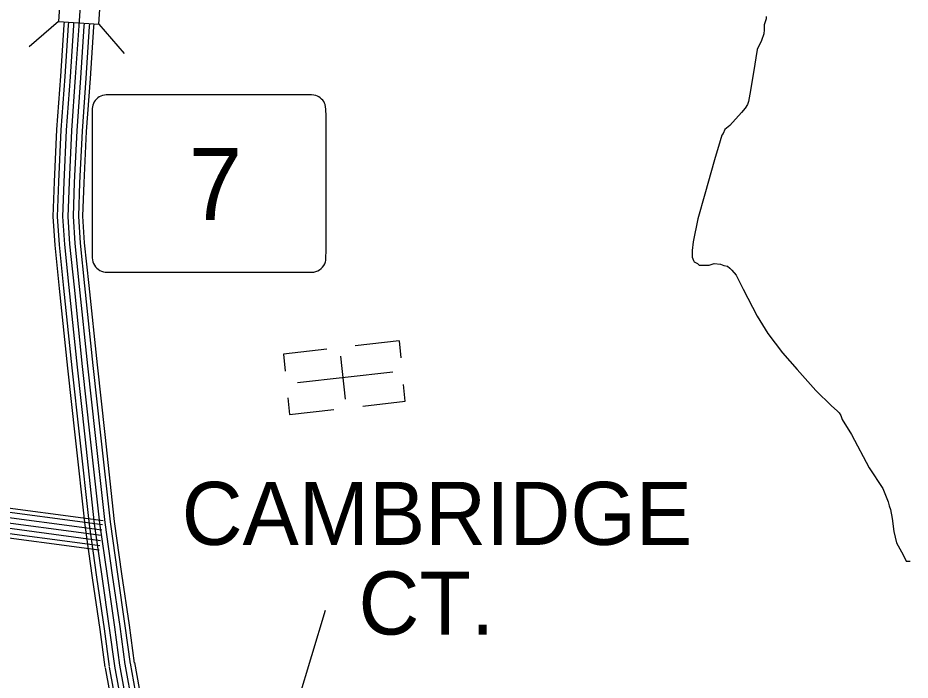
# Model space of a CAD drawing. Extents: x 1551132 to 1791609, y 378168 to 563823.
# Drawn here: x 1653929 to 1659167, y 426270 to 430159 of the extents above; entities that cross this region are included whole.
import ezdxf

# ---------------------------------------------------------------- set-up
doc = ezdxf.new("R2010")
doc.units = 0
for name, color, linetype in [('DESIGN - ROW - Right-of-Way and Easement Labels', 7, 'Continuous'), ('DESIGN - ROW - Slope Lines', 7, 'Continuous'), ('DESIGN - TRANSPORTATION - Text', 7, 'Continuous'), ('DESIGN - UTILITIES - Cable (Underground) with Text', 7, 'Continuous'), ('SURVEY - CENTERLINE - Preliminary Text', 7, 'Continuous'), ('SURVEY - DRAINAGE - Storm Sewer', 7, 'Continuous'), ('SURVEY - PROPERTY - Owners', 7, 'Continuous'), ('SURVEY - TRANSPORTATION - Roads', 7, 'Continuous')]:
    doc.layers.add(name, color=color, linetype=linetype)

msp = doc.modelspace()

# ---------------------------------------------------------------- linework, layer by layer
at = {"layer": 'DESIGN - ROW - Right-of-Way and Easement Labels'}
msp.add_line((1655298.56, 425240.72), (1655734.434, 426681.149), dxfattribs=at)
at = {"layer": 'DESIGN - ROW - Slope Lines'}
for p, q in [((1655627.215, 429707.318), (1654470.359, 429707.293)), ((1654365.151, 429606.089), (1654365.17, 428774.304)), ((1655738.029, 428775.692), (1655738.011, 429595.644)), ((1654471.565, 428664.963), (1655628.163, 428664.988))]:
    msp.add_line(p, q, dxfattribs=at)
for centre, radius, start, end in [((1654453.996, 429618.421), 89.766, 108.371183, 161.4495), ((1654460.959, 429547.18), 160.357, 86.648553, 102.700267), ((1655636.336, 429509.25), 198.249, 77.697236, 92.642725), ((1655648.466, 429617.783), 90.332, 20.262606, 70.527461), ((1654577.93, 429607.241), 212.779, 169.236156, 180.320825), ((1655484.455, 429599.957), 253.555, 359.016689, 11.167486), ((1654639.237, 428773.566), 274.065, 179.852758, 189.896397), ((1654790.922, 428780.412), 947.081, 357.73735, 359.712794), ((1654455.766, 428755.531), 91.27, 198.572389, 254.4318), ((1655649.596, 428753.36), 89.389, 280.925542, 342.744569), ((1655668.647, 428744.527), 68.632, 345.070128, 358.743639), ((1654475.364, 429027.295), 362.376, 263.010928, 269.398636), ((1655638.6, 429199.699), 534.837, 268.879553, 272.994308)]:
    msp.add_arc(centre, radius, start, end, dxfattribs=at)
at = {"layer": 'DESIGN - TRANSPORTATION - Text'}
msp.add_lwpolyline([(1658321.417, 430166.909), (1658321.308, 430152.892), (1658311.058, 430116.907), (1658310.85, 430088.873), (1658308.683, 430064.848), (1658294.4, 430024.897), (1658270.051, 429972.987), (1658247.076, 429836.95), (1658226.177, 429710.913), (1658217.86, 429666.912), (1658211.752, 429650.928), (1658199.602, 429628.986), (1658177.436, 429603.102), (1658108.955, 429527.467), (1658078.805, 429503.641), (1658068.647, 429479.674), (1658062.581, 429469.707), (1658052.339, 429435.731), (1658019.565, 429325.795), (1657962.149, 429123.906), (1657921.125, 428977.977), (1657894.176, 428843.974), (1657887.801, 428791.947), (1657887.518, 428753.888), (1657895.367, 428733.813), (1657899.301, 428725.771), (1657919.209, 428715.62), (1657929.142, 428707.537), (1657945.125, 428707.429), (1657987.082, 428707.137), (1658017.123, 428716.937), (1658053.055, 428712.687), (1658072.98, 428704.537), (1658094.921, 428700.378), (1658108.821, 428688.262), (1658120.737, 428678.161), (1658146.487, 428647.944), (1658187.844, 428565.533), (1658268.609, 428406.746), (1658331.807, 428306.168), (1658416.88, 428191.407), (1658504.086, 428094.663), (1658613.084, 427971.735), (1658706.323, 427880.957), (1658738.072, 427850.69), (1658749.989, 427840.598), (1658759.863, 427824.506), (1658767.68, 427800.414), (1658822.979, 427711.903), (1658927.443, 427516.898), (1659006.482, 427396.178), (1659022.174, 427356.01), (1659037.882, 427317.843), (1659043.698, 427293.767), (1659051.531, 427271.683), (1659061.139, 427219.54), (1659070.572, 427143.372), (1659086.072, 427077.161), (1659105.788, 427040.977), (1659125.521, 427006.793), (1659143.221, 426968.609), (1659167.195, 426968.442)], dxfattribs=at)
at = {"layer": 'DESIGN - UTILITIES - Cable (Underground) with Text'}
for p, q in [((1656166.505, 428261.833), (1655910.118, 428232.338)), ((1656166.571, 428261.683), (1656177.956, 428162.81)), ((1655487.784, 428183.965), (1655499.202, 428084.808)), ((1655742.871, 428213.16), (1655487.818, 428183.865)), ((1655822.429, 428171.962), (1655851.432, 427919.95)), ((1656203.218, 427907.506), (1656192.008, 428005.146)), ((1655513.138, 427928.428), (1655524.431, 427830.013)), ((1655953.49, 427878.719), (1656203.235, 427907.373)), ((1655524.456, 427829.422), (1655783.643, 427859.25))]:
    msp.add_line(p, q, dxfattribs=at)
msp.add_lwpolyline([(1655570.802, 428016.894), (1656130.175, 428081.111)], dxfattribs=at)
at = {"layer": 'SURVEY - CENTERLINE - Preliminary Text'}
for points in [[(1654488.266, 433043.624), (1654463.583, 432685.398), (1654426.592, 432285.204), (1654407.101, 431816.825), (1654384.51, 431470.591), (1654344.193, 430892.234), (1654310.986, 430463.989), (1654286.361, 430111.763), (1654266.103, 429809.572), (1654243.77, 429497.381), (1654229.495, 429193.139), (1654222.004, 428992.967), (1654232.795, 428830.713), (1654258.928, 428578.257), (1654307.468, 428111.411), (1654352.442, 427702.65), (1654408.657, 427191.695), (1654452.38, 426883.054), (1654496.146, 426580.421), (1654526.495, 426357.965)], [(1654200.055, 430134.939), (1654198.855, 430117.755), (1654178.597, 429815.639), (1654156.205, 429502.564), (1654141.856, 429196.839), (1654134.181, 428991.692), (1654145.38, 428823.28), (1654171.68, 428569.206), (1654220.253, 428102.077), (1654265.252, 427693.058), (1654321.617, 427180.745), (1654365.549, 426870.62), (1654409.281, 426568.212), (1654439.589, 426346.106)], [(1654225.704, 430133.139), (1654224.504, 430115.997), (1654204.255, 429813.856), (1654181.872, 429501.047), (1654167.555, 429195.748), (1654159.93, 428992.067), (1654171.005, 428825.463), (1654197.262, 428571.856), (1654245.819, 428104.811), (1654290.818, 427695.867), (1654347.133, 427183.953), (1654391.007, 426874.27), (1654434.747, 426571.796), (1654465.063, 426349.582)], [(1654256.628, 430130.981), (1654255.437, 430113.88), (1654235.179, 429811.714), (1654212.821, 429499.214), (1654198.521, 429194.448), (1654190.963, 428992.517), (1654201.904, 428828.088), (1654228.095, 428575.056), (1654276.644, 428108.111), (1654321.626, 427699.259), (1654377.899, 427187.829), (1654421.698, 426878.662), (1654465.447, 426576.104), (1654495.779, 426353.773)], [(1654287.553, 430128.814), (1654286.361, 430111.763), (1654266.103, 429809.572), (1654243.77, 429497.381), (1654229.495, 429193.139), (1654222.004, 428992.967), (1654232.795, 428830.713), (1654258.928, 428578.257), (1654307.468, 428111.411), (1654352.442, 427702.65), (1654408.657, 427191.695), (1654452.38, 426883.054), (1654496.146, 426580.421), (1654526.495, 426357.965)], [(1654318.477, 430126.656), (1654317.285, 430109.647), (1654297.027, 429807.43), (1654274.719, 429495.547), (1654260.47, 429191.831), (1654253.045, 428993.417), (1654263.686, 428833.338), (1654289.76, 428581.457), (1654338.292, 428114.711), (1654383.258, 427706.042), (1654439.414, 427195.562), (1654483.063, 426887.446), (1654526.845, 426584.738), (1654557.211, 426362.157)], [(1654349.401, 430124.497), (1654348.218, 430107.53), (1654327.952, 429805.289), (1654305.669, 429493.714), (1654291.435, 429190.531), (1654284.077, 428993.867), (1654294.585, 428835.963), (1654320.593, 428584.657), (1654369.116, 428118.011), (1654414.065, 427709.434), (1654470.18, 427199.437), (1654513.754, 426891.837), (1654557.545, 426589.046), (1654587.927, 426366.349)], [(1654374.059, 430122.772), (1654372.876, 430105.838), (1654352.609, 429803.58), (1654330.343, 429492.256), (1654316.135, 429189.489), (1654308.827, 428994.226), (1654319.21, 428838.055), (1654345.176, 428587.207), (1654393.691, 428120.636), (1654438.64, 427712.134), (1654494.705, 427202.521), (1654538.22, 426895.346), (1654582.019, 426592.488), (1654612.41, 426369.691)], [(1654441.18, 426342.44), (1654530.686, 425850.51)], [(1654465.497, 426346.865), (1654555.003, 425854.935)], [(1654495.996, 426352.415), (1654585.502, 425860.485)], [(1654526.495, 426357.965), (1654748.123, 425139.85), (1654901.16, 424281.019), (1655019.357, 423622.835), (1655113.938, 423032.953), (1655147.22, 422906.475), (1655214.094, 422703.62), (1655314.191, 422364.261), (1655434.022, 421974.676), (1655624.458, 421338.109), (1655852.144, 420567.031), (1656034.773, 419964.59)], [(1654526.495, 426357.965), (1654616.001, 425866.036)], [(1654556.994, 426363.515), (1654646.5, 425871.586)], [(1654587.494, 426369.065), (1654677, 425877.136)], [(1654612.793, 426373.666), (1654702.299, 425881.736)]]:
    msp.add_lwpolyline(points, dxfattribs=at)
at = {"layer": 'SURVEY - DRAINAGE - Storm Sewer'}
for p, q in [((1654166.755, 430137.264), (1653995.342, 429988.259)), ((1654403.723, 430120.694), (1654552.736, 429949.298))]:
    msp.add_line(p, q, dxfattribs=at)
msp.add_lwpolyline([(1654166.755, 430137.264), (1654403.773, 430120.694), (1654420.342, 430357.729), (1654183.316, 430374.289)], close=True, dxfattribs=at)
at = {"layer": 'SURVEY - PROPERTY - Owners'}
msp.add_lwpolyline([(1650999.136, 426388.181), (1651234.739, 426636.637), (1651378.127, 426785.458), (1651566.123, 426997.939), (1651612.572, 427045.565), (1651679.096, 427103), (1651817.784, 427179.777), (1651998.722, 427284.188), (1652121.385, 427357.107), (1652177.526, 427374.599), (1652225.616, 427386.149), (1652261.657, 427391.816), (1652327.564, 427385.174), (1652539.234, 427361.124), (1653150.228, 427287.189), (1653709.273, 427215.754), (1654418.581, 427121.668)], dxfattribs=at)
at = {"layer": 'SURVEY - TRANSPORTATION - Roads'}
for points in [[(1651138.608, 426661.288), (1651172.057, 426696.556), (1651314.404, 426844.301), (1651502.575, 427056.982), (1651553.09, 427108.775), (1651629.23, 427174.518), (1651775.11, 427255.271), (1651954.898, 427359.015), (1652085.845, 427436.867), (1652154.476, 427458.251), (1652208.733, 427471.276), (1652259.232, 427479.218), (1652336.805, 427471.402), (1652549.334, 427447.251), (1653160.928, 427373.241), (1653720.473, 427301.748), (1654429.981, 427207.637)], [(1651156.991, 426644.754), (1651189.923, 426679.48), (1651332.57, 426827.534), (1651520.691, 427040.148), (1651570.048, 427090.758), (1651643.446, 427154.134), (1651787.276, 427233.753), (1651967.389, 427337.689), (1652095.978, 427414.133), (1652161.051, 427434.409), (1652213.542, 427447.017), (1652259.924, 427454.309), (1652334.172, 427446.826), (1652546.459, 427422.7), (1653157.878, 427348.715), (1653717.281, 427277.239), (1654426.731, 427183.128)], [(1650999.136, 426388.181), (1651234.739, 426636.637), (1651378.127, 426785.458), (1651566.123, 426997.939), (1651612.572, 427045.565), (1651679.096, 427103), (1651817.784, 427179.777), (1651998.722, 427284.188), (1652121.385, 427357.107), (1652177.526, 427374.599), (1652225.616, 427386.149), (1652261.657, 427391.816), (1652327.564, 427385.174), (1652539.234, 427361.124), (1653150.228, 427287.189), (1653709.273, 427215.754), (1654418.581, 427121.668)], [(1651179.974, 426623.929), (1651212.331, 426658.055), (1651355.345, 426806.492), (1651543.407, 427019.048), (1651591.306, 427068.166), (1651661.271, 427128.567), (1651802.526, 427206.769), (1651983.055, 427310.939), (1652108.677, 427385.616), (1652169.284, 427404.5), (1652219.583, 427416.583), (1652260.79, 427423.059), (1652330.864, 427416), (1652542.842, 427391.916), (1653154.053, 427317.956), (1653713.273, 427246.496), (1654422.656, 427152.403)], [(1651203.048, 426603.22), (1651234.739, 426636.637), (1651378.127, 426785.458), (1651566.123, 426997.939), (1651612.572, 427045.565), (1651679.096, 427103), (1651817.784, 427179.777), (1651998.722, 427284.188), (1652121.385, 427357.107), (1652177.526, 427374.599), (1652225.616, 427386.149), (1652261.657, 427391.816), (1652327.564, 427385.174), (1652539.234, 427361.124), (1653150.228, 427287.189), (1653709.273, 427215.754), (1654418.581, 427121.668)], [(1651226.064, 426582.436), (1651257.147, 426615.22), (1651400.91, 426764.424), (1651588.839, 426976.83), (1651633.838, 427022.964), (1651696.92, 427077.433), (1651833.042, 427152.785), (1652014.388, 427257.437), (1652134.093, 427328.598), (1652185.767, 427344.698), (1652231.649, 427355.715), (1652262.524, 427360.574), (1652324.264, 427354.348), (1652535.626, 427330.331), (1653146.403, 427256.421), (1653705.273, 427185.011), (1654414.506, 427090.934)], [(1651249.122, 426561.702), (1651279.555, 426593.795), (1651423.685, 426743.382), (1651611.555, 426955.729), (1651655.096, 427000.372), (1651714.745, 427051.865), (1651848.292, 427125.801), (1652030.054, 427230.687), (1652146.793, 427300.08), (1652194, 427314.789), (1652237.691, 427325.281), (1652263.39, 427329.323), (1652320.956, 427323.523), (1652532.009, 427299.547), (1653142.578, 427225.662), (1653701.265, 427154.269), (1654410.432, 427060.209)], [(1651268.238, 426544.485), (1651298.146, 426576.027), (1651442.584, 426725.931), (1651630.405, 426938.212), (1651672.737, 426981.622), (1651729.536, 427030.656), (1651860.95, 427103.408), (1652043.054, 427208.494), (1652157.334, 427276.43), (1652200.842, 427289.988), (1652242.699, 427300.039), (1652264.115, 427303.405), (1652318.214, 427297.955), (1652529.017, 427274.005), (1653139.403, 427200.137), (1653697.948, 427128.768), (1654407.048, 427034.708)]]:
    msp.add_lwpolyline(points, dxfattribs=at)

# ---------------------------------------------------------------- texts
at = {"layer": 'DESIGN - ROW - Right-of-Way and Easement Labels'}
for s, p in [('CAMBRIDGE', (1654890.937, 427064.317)), ('CT.', (1655928.687, 426537.796))]:
    msp.add_text(s, height=369.9913, rotation=0.000031, dxfattribs=at).set_placement(p)
at = {"layer": 'DESIGN - ROW - Slope Lines'}
msp.add_text('7', height=422.405, rotation=0.001264, dxfattribs=at).set_placement((1654932.248, 428972.01))

doc.saveas('drawing.dxf')
